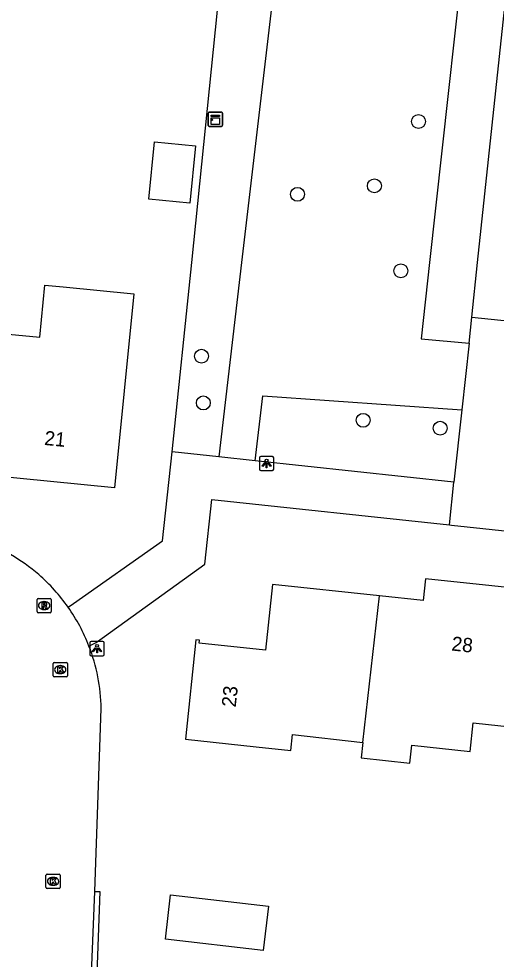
# Model space of a CAD drawing. Extents: x 162157 to 163165, y 378998 to 380775.
# Drawn here: x 162453.3 to 162486.9, y 380451 to 380517.1 of the extents above; entities that cross this region are included whole.
import ezdxf

# ---------------------------------------------------------------- set-up
doc = ezdxf.new("R2010")
doc.units = 0
for name, color, linetype in [('IMGEO_Boom', 7, 'Continuous'), ('IMGEO_Groenvoorziening', 7, 'Continuous'), ('IMGEO_Kast', 7, 'Continuous'), ('IMGEO_Kolk', 7, 'Continuous'), ('IMGEO_Lichtpunt', 7, 'Continuous'), ('IMGEO_Pand', 7, 'Continuous'), ('IMGEO_Pand_nummerreeks', 7, 'Continuous'), ('IMGEO_Rijbaan_lokaal_open', 7, 'Continuous'), ('IMGEO_Rioolput', 7, 'Continuous'), ('IMGEO_Voetpad_open', 7, 'Continuous')]:
    doc.layers.add(name, color=color, linetype=linetype)

msp = doc.modelspace()

# ---------------------------------------------------------------- linework, layer by layer
at = {"layer": 'IMGEO_Boom'}
for centre in [(162481.394, 380509.925), (162472.887, 380504.802), (162478.294, 380505.398), (162480.159, 380499.425), (162466.143, 380493.417), (162466.266, 380490.134), (162477.502, 380488.915), (162482.924, 380488.355)]:
    msp.add_circle(centre, 0.489, dxfattribs=at)
at = {"layer": 'IMGEO_Groenvoorziening'}
for points in [[(162485.237, 380527.826), (162482.178, 380500), (162481.589, 380494.65), (162484.947, 380494.337)], [(162471.523, 380521.934), (162468.953, 380500), (162467.353, 380486.346)], [(162464.077, 380486.7), (162465.46, 380500), (162467.276, 380517.746)], [(162469.902, 380486.07), (162470.452, 380490.626), (162484.437, 380489.647)]]:
    msp.add_lwpolyline(points, dxfattribs=at)
at = {"layer": 'IMGEO_Kast'}
for p, q in [((162466.691, 380510.576), (162467.532, 380510.576)), ((162467.532, 380510.576), (162466.691, 380510.576)), ((162466.616, 380509.651), (162466.616, 380510.492)), ((162466.616, 380510.492), (162466.616, 380509.651)), ((162467.616, 380510.501), (162467.616, 380509.66)), ((162467.616, 380509.66), (162467.616, 380510.501)), ((162467.541, 380509.576), (162466.7, 380509.576)), ((162466.7, 380509.576), (162467.541, 380509.576))]:
    msp.add_line(p, q, dxfattribs=at)
for points in [[(162466.811, 380510.366), (162467.411, 380510.366), (162467.411, 380510.281), (162466.811, 380510.281), (162466.811, 380510.366)], [(162466.811, 380510.191), (162467.411, 380510.191), (162467.411, 380509.702), (162466.811, 380509.702), (162466.811, 380510.191)]]:
    msp.add_lwpolyline(points, dxfattribs=at)
msp.add_circle((162466.895, 380510.04), 0.0377, dxfattribs=at)
for centre, start, end in [((162466.694, 380510.498), 92.4484, 184.28452), ((162466.694, 380510.498), 92.4484, 184.28452), ((162467.538, 380510.498), 2.4484, 94.28452), ((162467.538, 380510.498), 2.4484, 94.28452), ((162466.694, 380509.654), 182.4484, 274.28452), ((162466.694, 380509.654), 182.4484, 274.28452), ((162467.538, 380509.654), 272.4484, 4.28452), ((162467.538, 380509.654), 272.4484, 4.28452)]:
    msp.add_arc(centre, 0.0779, start, end, dxfattribs=at)
at = {"layer": 'IMGEO_Kolk'}
for p, q in [((162455.711, 380470.96), (162455.711, 380471.812)), ((162455.786, 380471.886), (162456.638, 380471.886)), ((162456.199, 380471.666), (162456.224, 380471.666)), ((162456.712, 380471.812), (162456.712, 380470.96)), ((162456.638, 380470.886), (162455.786, 380470.886)), ((162456.222, 380471.106), (162456.197, 380471.106)), ((162455.282, 380457.002), (162456.134, 380457.002)), ((162455.207, 380456.076), (162455.207, 380456.928)), ((162455.695, 380456.782), (162455.72, 380456.782)), ((162456.208, 380456.928), (162456.208, 380456.076)), ((162456.134, 380456.002), (162455.282, 380456.002)), ((162455.718, 380456.222), (162455.693, 380456.222))]:
    msp.add_line(p, q, dxfattribs=at)
for points in [[(162455.711, 380470.96), (162455.711, 380471.812)], [(162455.786, 380471.886), (162456.638, 380471.886)], [(162456.032, 380471.586), (162456.155, 380471.586), (162456.155, 380471.435), (162456.285, 380471.586), (162456.449, 380471.586), (162456.303, 380471.435), (162456.456, 380471.186), (162456.304, 380471.186), (162456.219, 380471.35), (162456.155, 380471.283), (162456.155, 380471.186), (162456.032, 380471.186), (162456.032, 380471.586)], [(162456.712, 380471.812), (162456.712, 380470.96)], [(162456.638, 380470.886), (162455.786, 380470.886)], [(162455.282, 380457.002), (162456.134, 380457.002)], [(162455.207, 380456.076), (162455.207, 380456.928)], [(162455.528, 380456.702), (162455.651, 380456.702), (162455.651, 380456.551), (162455.781, 380456.702), (162455.945, 380456.702), (162455.799, 380456.551), (162455.952, 380456.302), (162455.8, 380456.302), (162455.715, 380456.466), (162455.651, 380456.399), (162455.651, 380456.302), (162455.528, 380456.302), (162455.528, 380456.702)], [(162456.208, 380456.928), (162456.208, 380456.076)], [(162456.134, 380456.002), (162455.282, 380456.002)]]:
    msp.add_lwpolyline(points, dxfattribs=at)
for centre, start, end in [((162455.788, 380471.81), 91.55205, 178.44795), ((162455.788, 380471.81), 91.55205, 178.44795), ((162456.636, 380471.81), 1.55205, 88.44795), ((162456.636, 380471.81), 1.55205, 88.44795), ((162455.788, 380470.962), 181.55205, 268.44795), ((162455.788, 380470.962), 181.55205, 268.44795), ((162456.636, 380470.962), 271.55205, 358.44795), ((162456.636, 380470.962), 271.55205, 358.44795), ((162455.284, 380456.926), 91.55205, 178.44795), ((162455.284, 380456.926), 91.55205, 178.44795), ((162456.132, 380456.926), 1.55205, 88.44795), ((162456.132, 380456.926), 1.55205, 88.44795), ((162455.284, 380456.078), 181.55205, 268.44795), ((162455.284, 380456.078), 181.55205, 268.44795), ((162456.132, 380456.078), 271.55205, 358.44795), ((162456.132, 380456.078), 271.55205, 358.44795)]:
    msp.add_arc(centre, 0.0765, start, end, dxfattribs=at)
for centre, major_axis, ratio, start_param, end_param in [((162456.198, 380471.386), (-0.387, 0.002), 0.722429, 4.712389, 7.853982), ((162456.223, 380471.386), (-0.39, 0.002), 0.717154, 1.570796, 4.712389), ((162455.694, 380456.502), (-0.387, 0.002), 0.722429, 4.712389, 7.853982), ((162455.719, 380456.502), (-0.39, 0.002), 0.717154, 1.570796, 4.712389)]:
    msp.add_ellipse(centre, major_axis=major_axis, ratio=ratio, start_param=start_param, end_param=end_param, dxfattribs=at)
at = {"layer": 'IMGEO_Lichtpunt'}
for p, q in [((162470.218, 380486.283), (162470.218, 380485.476)), ((162470.218, 380486.283), (162470.218, 380485.476)), ((162471.12, 380486.378), (162470.312, 380486.378)), ((162471.12, 380486.378), (162470.312, 380486.378)), ((162471.214, 380485.476), (162471.214, 380486.283)), ((162471.214, 380485.476), (162471.214, 380486.283)), ((162470.312, 380485.382), (162471.12, 380485.382)), ((162470.312, 380485.382), (162471.12, 380485.382)), ((162458.295, 380473.264), (162458.295, 380472.457)), ((162458.295, 380473.264), (162458.295, 380472.457)), ((162459.197, 380473.359), (162458.389, 380473.359)), ((162459.197, 380473.359), (162458.389, 380473.359)), ((162459.291, 380472.457), (162459.291, 380473.264)), ((162459.291, 380472.457), (162459.291, 380473.264)), ((162458.389, 380472.363), (162459.197, 380472.363)), ((162458.389, 380472.363), (162459.197, 380472.363))]:
    msp.add_line(p, q, dxfattribs=at)
for points in [[(162470.592, 380485.947), (162470.631, 380485.919), (162470.443, 380485.657), (162470.405, 380485.684), (162470.592, 380485.947)], [(162470.694, 380485.899), (162470.741, 380485.899), (162470.741, 380485.577), (162470.694, 380485.577), (162470.694, 380485.899)], [(162470.804, 380485.919), (162470.842, 380485.946), (162471.029, 380485.684), (162470.99, 380485.656), (162470.804, 380485.919)], [(162458.669, 380472.928), (162458.708, 380472.9), (162458.52, 380472.638), (162458.482, 380472.665), (162458.669, 380472.928)], [(162458.771, 380472.88), (162458.818, 380472.88), (162458.818, 380472.558), (162458.771, 380472.558), (162458.771, 380472.88)], [(162458.881, 380472.9), (162458.919, 380472.927), (162459.106, 380472.665), (162459.067, 380472.637), (162458.881, 380472.9)]]:
    msp.add_lwpolyline(points, dxfattribs=at)
for centre in [(162470.717, 380486.081), (162458.794, 380473.062)]:
    msp.add_circle(centre, 0.0994, dxfattribs=at)
for centre, start, end in [((162470.312, 380486.283), 90, 180), ((162470.312, 380486.283), 90, 180), ((162471.12, 380486.283), 0, 90), ((162471.12, 380486.283), 0, 90), ((162470.312, 380485.476), 180, 270), ((162470.312, 380485.476), 180, 270), ((162471.12, 380485.476), 270, 0), ((162471.12, 380485.476), 270, 360), ((162458.389, 380473.264), 90, 180), ((162458.389, 380473.264), 90, 180), ((162459.197, 380473.264), 0, 90), ((162459.197, 380473.264), 0, 90), ((162458.389, 380472.457), 180, 270), ((162458.389, 380472.457), 180, 270), ((162459.197, 380472.457), 270, 0), ((162459.197, 380472.457), 270, 360)]:
    msp.add_arc(centre, 0.0946, start, end, dxfattribs=at)
at = {"layer": 'IMGEO_Pand'}
for points in [[(162462.834, 380508.493), (162465.729, 380508.205), (162465.329, 380504.182), (162462.434, 380504.47), (162462.834, 380508.493)], [(162447.771, 380495.249), (162452.049, 380494.824), (162452.069, 380495.024), (162454.768, 380494.756), (162455.131, 380498.416), (162456.407, 380498.289), (162461.382, 380497.795), (162460.028, 380484.16), (162451.01, 380485.055), (162451.28, 380487.775), (162447.07, 380488.193), (162447.301, 380490.517)], [(162490.943, 380474.06), (162491.225, 380476.786), (162481.884, 380477.774), (162481.722, 380476.24), (162478.647, 380476.565)], [(162478.647, 380476.565), (162471.122, 380477.361), (162470.634, 380472.749), (162465.976, 380473.242), (162465.998, 380473.449), (162465.749, 380473.476), (162465.009, 380466.486), (162469.982, 380465.959), (162472.417, 380465.701), (162472.535, 380466.814), (162477.486, 380466.256)], [(162477.486, 380466.256), (162478.647, 380476.565)], [(162477.486, 380466.256), (162477.365, 380465.177), (162480.789, 380464.815), (162480.921, 380466.068), (162485.036, 380465.632), (162485.249, 380467.643), (162489.999, 380467.14), (162490.224, 380467.116)], [(162470.481, 380451.629), (162463.602, 380452.432), (162463.967, 380455.558), (162470.846, 380454.755), (162470.481, 380451.629)]]:
    msp.add_lwpolyline(points, dxfattribs=at)
at = {"layer": 'IMGEO_Rijbaan_lokaal_open'}
for points in [[(162484.947, 380494.337), (162485.141, 380496.162)], [(162485.141, 380496.162), (162487.858, 380495.873)], [(162484.947, 380494.337), (162484.437, 380489.647)], [(162484.437, 380489.647), (162483.884, 380484.557)], [(162483.564, 380481.564), (162483.884, 380484.557)], [(162483.564, 380481.564), (162483.722, 380481.547), (162500, 380479.806), (162522.027, 380477.451), (162520.752, 380465.884)], [(162458.629, 380455.789), (162459.092, 380468.645)], [(162458.371, 380449.424), (162458.629, 380455.789)]]:
    msp.add_lwpolyline(points, dxfattribs=at)
for centre, radius, start, end in [((162446.283, 380468.357), 12.847, 49.08916, 70.76503), ((162446.37, 380468.466), 12.707, 35.1066, 49.0664), ((162445.994, 380468.243), 13.144, 21.43087, 34.9601), ((162446.251, 380468.411), 12.843, 1.04348, 21.15036)]:
    msp.add_arc(centre, radius, start, end, dxfattribs=at)
at = {"layer": 'IMGEO_Rioolput'}
for p, q in [((162454.577, 380475.464), (162454.577, 380476.316)), ((162454.652, 380476.39), (162455.504, 380476.39)), ((162455.065, 380476.17), (162455.09, 380476.17)), ((162455.578, 380476.316), (162455.578, 380475.464)), ((162455.088, 380475.61), (162455.063, 380475.61)), ((162455.504, 380475.39), (162454.652, 380475.39))]:
    msp.add_line(p, q, dxfattribs=at)
for points in [[(162454.577, 380475.464), (162454.577, 380476.316)], [(162454.652, 380476.39), (162455.504, 380476.39)], [(162455.578, 380476.316), (162455.578, 380475.464)], [(162455.166, 380476.088), (162454.914, 380476.09), (162454.914, 380475.69)], [(162454.914, 380475.69), (162455.038, 380475.69), (162455.038, 380475.852), (162455.049, 380475.852)], [(162455.092, 380476.009), (162455.038, 380476.009), (162455.038, 380475.928)], [(162455.038, 380475.928), (162455.09, 380475.928)], [(162455.096, 380475.823), (162455.167, 380475.69), (162455.307, 380475.69), (162455.242, 380475.816)], [(162455.504, 380475.39), (162454.652, 380475.39)]]:
    msp.add_lwpolyline(points, dxfattribs=at)
for centre, radius, start, end in [((162454.654, 380476.314), 0.0765, 91.55205, 178.44795), ((162454.654, 380476.314), 0.0765, 91.55205, 178.44795), ((162455.502, 380476.314), 0.0765, 1.55205, 88.44795), ((162455.502, 380476.314), 0.0765, 1.55205, 88.44795), ((162455.048, 380475.799), 0.0533, 26.02933, 88.69889), ((162455.074, 380476.117), 0.19, 274.7715, 282.96867), ((162455.098, 380475.913), 0.0964, 77.00612, 93.18647), ((162455.112, 380475.97), 0.0378, 276.66336, 79.67722), ((162455.165, 380475.978), 0.109, 350.36119, 89.41601), ((162455.163, 380475.978), 0.112, 277.58423, 350.98172), ((162455.147, 380475.763), 0.108, 29.51342, 73.79051), ((162454.654, 380475.466), 0.0765, 181.55205, 268.44795), ((162454.654, 380475.466), 0.0765, 181.55205, 268.44795), ((162455.502, 380475.466), 0.0765, 271.55205, 358.44795), ((162455.502, 380475.466), 0.0765, 271.55205, 358.44795)]:
    msp.add_arc(centre, radius, start, end, dxfattribs=at)
for centre, major_axis, ratio, start_param, end_param in [((162455.064, 380475.89), (-0.387, 0.002), 0.722429, 4.712389, 7.853982), ((162455.089, 380475.89), (-0.39, 0.002), 0.717154, 1.570796, 4.712389)]:
    msp.add_ellipse(centre, major_axis=major_axis, ratio=ratio, start_param=start_param, end_param=end_param, dxfattribs=at)
at = {"layer": 'IMGEO_Voetpad_open'}
for points in [[(162485.141, 380496.162), (162485.549, 380500), (162489.731, 380539.305)], [(162456.766, 380475.774), (162457.134, 380476.033), (162463.399, 380480.441), (162464.077, 380486.7)], [(162467.353, 380486.346), (162464.077, 380486.7)], [(162469.902, 380486.07), (162467.353, 380486.346)], [(162483.884, 380484.557), (162469.902, 380486.07)], [(162458.229, 380473.045), (162458.724, 380473.283), (162466.367, 380478.791), (162466.856, 380483.35), (162483.564, 380481.564)], [(162458.629, 380455.789), (162458.995, 380455.79), (162458.762, 380449.371)]]:
    msp.add_lwpolyline(points, dxfattribs=at)

# ---------------------------------------------------------------- texts
at = {"layer": 'IMGEO_Pand_nummerreeks'}
for s, rotation, p in [('21', 354.33219, (162455.057, 380487.185)), ('28', 353.96102, (162483.685, 380472.733)), ('23', 83.95551, (162468.543, 380468.711))]:
    msp.add_text(s, height=1, rotation=rotation, dxfattribs=at).set_placement(p)

doc.saveas('drawing.dxf')
